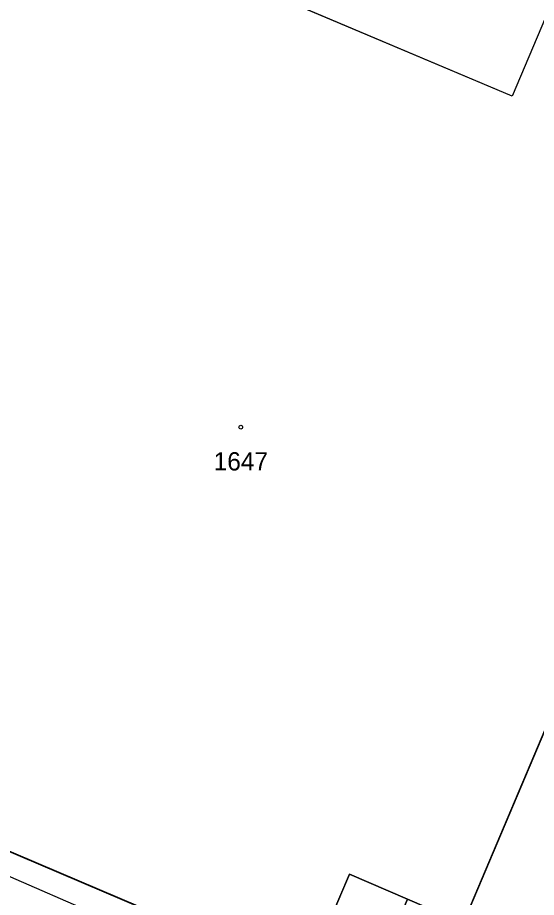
# Model space of a CAD drawing. Extents: x -689422 to -685210, y -987725 to -982160.
# Drawn here: x -686798.6 to -686750.4, y -985268.3 to -985186.5 of the extents above; entities that cross this region are included whole.
import ezdxf

# ---------------------------------------------------------------- set-up
doc = ezdxf.new("R2010")
doc.units = 0
for name, color, linetype in [('KN_Budovy', 7, 'Continuous'), ('KN_Hranice_parcel', 7, 'Continuous'), ('KN_Hranice_parcel_vnitrni_kresba', 7, 'Continuous'), ('KN_Parcelni cisla', 7, 'Continuous'), ('KN_Polygon parcely', 7, 'Continuous'), ('KN_POZEMKY_OSTATNI PLOCHA', 7, 'Continuous'), ('KN_POZEMKY_ZASTAVENA PLOCHA', 7, 'Continuous'), ('KN_VYUZITI_19_ostatni plocha_zelen', 7, 'Continuous'), ('KN_VYUZITI_26_ostatni plocha_jina plocha', 7, 'Continuous'), ('KN_Značky budov', 7, 'Continuous')]:
    doc.layers.add(name, color=color, linetype=linetype)

msp = doc.modelspace()

# ---------------------------------------------------------------- linework, layer by layer
at = {"layer": 'KN_Budovy'}
for points in [[(-686748.75, -985184.65), (-686752.62, -985193.81), (-686785.27, -985180.02), (-686796.81, -985175.15), (-686804.02, -985192.12), (-686806.39, -985197.7), (-686808.57, -985202.84), (-686811.23, -985209.11), (-686812.57, -985212.27), (-686820.33, -985230.55), (-686827.64, -985247.75), (-686825.79, -985248.45), (-686827.85, -985253.55), (-686824.99, -985258.35), (-686823.84, -985258.84), (-686823.72, -985258.57), (-686820.32, -985260.01), (-686820.44, -985260.29), (-686810.29, -985264.6), (-686808.45, -985260.15), (-686771.85, -985275.71)], [(-686757.19, -985270.67), (-686723.87, -985192.06)], [(-686770.27, -985272), (-686767.76, -985266.13), (-686762.35, -985268.45)]]:
    msp.add_lwpolyline(points, dxfattribs=at)
at = {"layer": 'KN_Hranice_parcel'}
for points in [[(-686771.85, -985275.71), (-686770.27, -985272), (-686765.31, -985274.12), (-686764.65, -985273.8), (-686762.35, -985268.45), (-686757.19, -985270.67), (-686723.87, -985192.06)], [(-686771.85, -985275.71), (-686808.45, -985260.15), (-686810.29, -985264.6), (-686820.44, -985260.29), (-686820.32, -985260.01), (-686823.72, -985258.57), (-686823.84, -985258.84), (-686824.99, -985258.35)]]:
    msp.add_lwpolyline(points, dxfattribs=at)
at = {"layer": 'KN_Hranice_parcel_vnitrni_kresba'}
for p, q in [((-686752.62, -985193.81), (-686785.27, -985180.02)), ((-686748.75, -985184.65), (-686752.62, -985193.81)), ((-686805.83, -985263.51), (-686784.79, -985272.66)), ((-686767.76, -985266.13), (-686770.27, -985272)), ((-686762.35, -985268.45), (-686767.76, -985266.13))]:
    msp.add_line(p, q, dxfattribs=at)
at = {"layer": 'KN_Polygon parcely'}
for points in [[(-686796.81, -985175.15), (-686804.02, -985192.12), (-686807.11, -985190.81), (-686809.45, -985196.4), (-686811.65, -985201.53), (-686814.25, -985207.83), (-686811.23, -985209.11), (-686812.57, -985212.27), (-686816.61, -985210.55), (-686824.35, -985228.84), (-686820.33, -985230.55), (-686827.64, -985247.75), (-686825.79, -985248.45), (-686827.85, -985253.55), (-686824.99, -985258.35), (-686823.84, -985258.84), (-686823.72, -985258.57), (-686820.32, -985260.01), (-686820.44, -985260.29), (-686810.29, -985264.6), (-686808.45, -985260.15), (-686771.85, -985275.71)], [(-686757.19, -985270.67), (-686723.87, -985192.06)], [(-686771.85, -985275.71), (-686808.45, -985260.15), (-686810.29, -985264.6), (-686820.44, -985260.29), (-686820.32, -985260.01), (-686823.72, -985258.57), (-686823.84, -985258.84), (-686824.99, -985258.35), (-686830.63, -985261.88), (-686828.47, -985265.5), (-686833.74, -985272.96), (-686843.33, -985268.19), (-686846.7, -985266.66), (-686853.1, -985279.61)]]:
    msp.add_lwpolyline(points, dxfattribs=at)
msp.add_lwpolyline([(-686719.66, -985183), (-686723.87, -985192.06), (-686757.19, -985270.67), (-686762.35, -985268.45), (-686764.65, -985273.8), (-686765.31, -985274.12), (-686770.27, -985272), (-686771.85, -985275.71), (-686769.14, -985276.74), (-686762.82, -985279.42), (-686753.69, -985276.21), (-686749.68, -985273.87), (-686746.41, -985264.05), (-686743.11, -985254.21), (-686737.18, -985255.97), (-686736.31, -985253.61), (-686718.58, -985193.41), (-686718.38, -985188.04)], close=True, dxfattribs=at)
at = {"layer": 'KN_POZEMKY_OSTATNI PLOCHA'}
for p, q in [((-686757.19, -985270.67), (-686723.87, -985192.06)), ((-686808.45, -985260.15), (-686771.85, -985275.71))]:
    msp.add_line(p, q, dxfattribs=at)
at = {"layer": 'KN_POZEMKY_ZASTAVENA PLOCHA'}
for p, q in [((-686723.87, -985192.06), (-686757.19, -985270.67)), ((-686771.85, -985275.71), (-686808.45, -985260.15))]:
    msp.add_line(p, q, dxfattribs=at)
at = {"layer": 'KN_VYUZITI_19_ostatni plocha_zelen'}
msp.add_line((-686757.19, -985270.67), (-686723.87, -985192.06), dxfattribs=at)
at = {"layer": 'KN_VYUZITI_26_ostatni plocha_jina plocha'}
msp.add_line((-686808.45, -985260.15), (-686771.85, -985275.71), dxfattribs=at)
at = {"layer": 'KN_Značky budov'}
msp.add_circle((-686777.857, -985224.579), 0.175, dxfattribs=at)

# ---------------------------------------------------------------- texts
at = {"layer": 'KN_Parcelni cisla'}
msp.add_text('1647', height=1.7, dxfattribs=at).set_placement((-686780.38, -985228.6))

doc.saveas('drawing.dxf')
